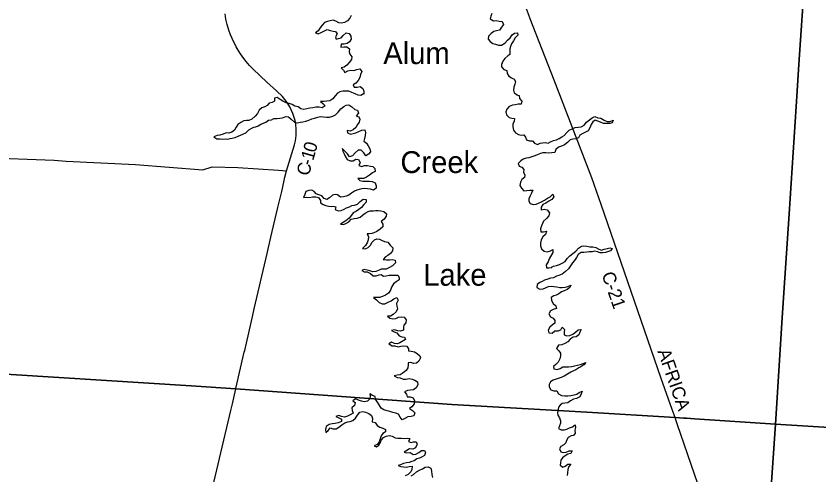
# Model space of a CAD drawing. Extents: x 1674899 to 2057726, y 653888 to 988278.
# Drawn here: x 1827723 to 1846138, y 804014 to 814535 of the extents above; entities that cross this region are included whole.
import ezdxf

# ---------------------------------------------------------------- set-up
doc = ezdxf.new("R2010")
doc.units = 0
for name, color, linetype in [('GM_X_County_Road', 7, 'Continuous'), ('GM_X_County_Road_Text', 7, 'Continuous'), ('GM_X_Major_Lake', 7, 'Continuous'), ('GM_X_Major_Lake_Text', 7, 'Continuous'), ('GM_X_Township', 7, 'Continuous')]:
    doc.layers.add(name, color=color, linetype=linetype)

msp = doc.modelspace()

# ---------------------------------------------------------------- linework, layer by layer
at = {"layer": 'GM_X_County_Road'}
for points in [[(1842846, 805301), (1842837, 805328), (1842772, 805518), (1842519, 806229), (1841146, 810217), (1840928, 810827), (1840065, 813066), (1839518, 814468), (1839479, 814577), (1839387, 814825), (1839342, 814985), (1839324, 815084), (1839310, 815214), (1839307, 815315), (1839311, 815371), (1839312, 815408), (1839319, 815463), (1839325, 815513), (1839372, 815780)], [(1834143, 812015), (1834139, 812054), (1834124, 812138), (1834075, 812302), (1834002, 812457), (1833942, 812552), (1833889, 812623), (1833831, 812690), (1833694, 812820), (1833478, 813020), (1833162, 813314), (1833078, 813403), (1832999, 813495), (1832925, 813592), (1832856, 813693), (1832774, 813828), (1832679, 814020), (1832645, 814102), (1832604, 814215), (1832566, 814343), (1832538, 814463), (1832516, 814584)], [(1833929, 810990), (1834110, 811586), (1834129, 811671), (1834146, 811800), (1834150, 811909), (1834147, 811973), (1834143, 812015)], [(1818834, 811875), (1818898, 811871), (1820200, 811779), (1821551, 811700), (1822928, 811578), (1824804, 811444), (1826371, 811335), (1826943, 811293), (1828599, 811230), (1828871, 811205), (1830463, 811131), (1832006, 811013), (1832221, 811077), (1832807, 811061), (1833745, 811003), (1833929, 810990)], [(1833153, 807676), (1833153, 807676), (1833183, 807819), (1833482, 809095), (1833563, 809462), (1833726, 810146), (1833823, 810547), (1833891, 810845), (1833929, 810990)], [(1832766, 805999), (1832958, 806827), (1832968, 806868), (1833153, 807676)], [(1831618, 801105), (1831725, 801561), (1831782, 801810), (1831838, 802029), (1831953, 802532), (1832071, 803028), (1832169, 803448), (1832199, 803580), (1832422, 804522), (1832586, 805234), (1832650, 805492), (1832684, 805641), (1832763, 805986), (1832766, 805999)], [(1843360, 803811), (1842894, 805162), (1842863, 805251), (1842846, 805301)]]:
    msp.add_lwpolyline(points, dxfattribs=at)
at = {"layer": 'GM_X_Major_Lake'}
for points in [[(1835408, 814549), (1835375, 814489), (1835327, 814423), (1835257, 814388), (1835189, 814370), (1835125, 814382), (1835059, 814417), (1834993, 814441), (1834929, 814427), (1834865, 814412), (1834797, 814386), (1834743, 814326), (1834693, 814256), (1834650, 814195), (1834590, 814147), (1834654, 814128), (1834722, 814158), (1834796, 814196), (1834860, 814225), (1834928, 814205), (1834998, 814191), (1835050, 814184), (1835087, 814124), (1835051, 814060), (1835065, 814008), (1835115, 814022), (1835181, 814034), (1835229, 814091), (1835295, 814151), (1835363, 814137), (1835405, 814072), (1835412, 814004), (1835374, 813942), (1835314, 813905), (1835250, 813893), (1835178, 813889), (1835171, 813821), (1835241, 813829), (1835307, 813831), (1835371, 813782), (1835361, 813716), (1835382, 813660), (1835428, 813600), (1835417, 813536), (1835367, 813472), (1835313, 813412), (1835249, 813363), (1835180, 813349), (1835232, 813291), (1835266, 813240), (1835336, 813276), (1835402, 813296), (1835470, 813287), (1835538, 813309), (1835608, 813327), (1835653, 813266), (1835627, 813196), (1835609, 813126), (1835572, 813061), (1835520, 812997)], [(1838632, 814592), (1838612, 814530), (1838600, 814470), (1838671, 814423), (1838735, 814433), (1838801, 814416), (1838871, 814410), (1838903, 814342), (1838860, 814280), (1838808, 814214), (1838746, 814199), (1838684, 814181), (1838620, 814137), (1838559, 814075), (1838553, 814007), (1838600, 813949), (1838658, 813905), (1838722, 813892), (1838790, 813870), (1838860, 813870), (1838930, 813917), (1838992, 813981), (1839053, 814035), (1839101, 814105), (1839159, 814144), (1839223, 814148), (1839229, 814096), (1839172, 814038), (1839130, 813966), (1839090, 813900), (1839061, 813835), (1839051, 813783), (1839045, 813721), (1839052, 813650), (1839000, 813623), (1838932, 813565), (1838891, 813499), (1838855, 813423), (1838855, 813373), (1838910, 813313), (1838976, 813288), (1838986, 813220), (1839025, 813160), (1839085, 813120), (1839147, 813091), (1839180, 813037), (1839164, 812973), (1839142, 812905), (1839133, 812837), (1839151, 812773), (1839214, 812727)], [(1835702, 812746), (1835694, 812754), (1835632, 812714), (1835566, 812720), (1835502, 812751), (1835427, 812781), (1835355, 812812), (1835283, 812816), (1835215, 812814), (1835149, 812795), (1835099, 812767), (1835039, 812707), (1834990, 812635), (1834922, 812590), (1834850, 812580), (1834778, 812574), (1834706, 812579), (1834762, 812531), (1834812, 812474), (1834745, 812431), (1834674, 812445), (1834598, 812443), (1834528, 812434), (1834460, 812424), (1834394, 812406), (1834324, 812395), (1834254, 812407), (1834190, 812454), (1834120, 812472), (1834057, 812504), (1833989, 812531), (1833919, 812545), (1833845, 812583), (1833782, 812622), (1833710, 812666), (1833654, 812649), (1833651, 812580), (1833597, 812553), (1833525, 812537), (1833481, 812483), (1833427, 812454), (1833357, 812430), (1833301, 812374), (1833264, 812302), (1833210, 812241), (1833132, 812173), (1833063, 812141), (1833011, 812140), (1832944, 812136), (1832879, 812096), (1832813, 812048), (1832769, 811989), (1832736, 811921), (1832670, 811871), (1832606, 811851), (1832540, 811860), (1832472, 811828), (1832400, 811808), (1832334, 811793), (1832262, 811765), (1832326, 811719), (1832394, 811722), (1832454, 811716), (1832519, 811720), (1832581, 811713), (1832633, 811727), (1832683, 811737), (1832749, 811749), (1832815, 811778), (1832868, 811808), (1832922, 811830), (1832990, 811859), (1833060, 811923), (1833112, 811957), (1833176, 811987), (1833226, 811996), (1833276, 812018), (1833337, 812054), (1833399, 812079), (1833449, 812105), (1833511, 812145), (1833579, 812157), (1833633, 812184), (1833701, 812186), (1833775, 812196), (1833835, 812203), (1833909, 812229), (1833973, 812226), (1834033, 812170), (1834108, 812106), (1834176, 812089), (1834246, 812101), (1834304, 812111), (1834370, 812122), (1834438, 812146), (1834506, 812178), (1834572, 812197), (1834642, 812219), (1834708, 812229), (1834776, 812222), (1834844, 812218)], [(1835520, 812997), (1835458, 812957), (1835481, 812907), (1835549, 812903), (1835615, 812920), (1835675, 812874), (1835703, 812810), (1835702, 812746)], [(1839214, 812727), (1839200, 812727), (1839260, 812712), (1839268, 812646), (1839323, 812586), (1839307, 812516), (1839241, 812514), (1839169, 812501), (1839107, 812495), (1839035, 812461), (1838981, 812402), (1838956, 812338), (1838972, 812274), (1839031, 812213), (1839093, 812197), (1839157, 812188), (1839145, 812125), (1839116, 812059), (1839118, 811993), (1839131, 811920), (1839181, 811856), (1839245, 811820), (1839309, 811807), (1839371, 811815), (1839406, 811761), (1839428, 811695), (1839502, 811678), (1839570, 811674), (1839617, 811617), (1839681, 811593), (1839747, 811617), (1839799, 811626), (1839869, 811634), (1839931, 811622), (1839983, 811648), (1840053, 811679), (1840117, 811701), (1840177, 811731), (1840243, 811766), (1840298, 811800), (1840352, 811862), (1840410, 811917), (1840476, 811951), (1840546, 811983), (1840616, 811988), (1840686, 811996), (1840750, 812032), (1840809, 812103), (1840879, 812155), (1840937, 812199), (1840995, 812233), (1841069, 812204), (1841139, 812196), (1841211, 812147), (1841278, 812121), (1841348, 812115), (1841416, 812150), (1841392, 812090), (1841340, 812073), (1841274, 812069), (1841200, 812075), (1841128, 812100), (1841069, 812126), (1841007, 812148), (1840949, 812107), (1840910, 812047), (1840880, 811973), (1840842, 811903), (1840785, 811871), (1840723, 811840), (1840657, 811808), (1840625, 811746), (1840561, 811722), (1840495, 811713), (1840431, 811699), (1840368, 811639), (1840302, 811586), (1840232, 811554), (1840166, 811528), (1840106, 811479), (1840077, 811409), (1840013, 811399), (1839943, 811390), (1839874, 811402), (1839802, 811400), (1839752, 811381), (1839677, 811355), (1839625, 811331), (1839551, 811306), (1839483, 811288), (1839421, 811274), (1839353, 811257), (1839299, 811215), (1839241, 811155), (1839260, 811091), (1839320, 811071), (1839366, 811020), (1839361, 810954), (1839391, 810884), (1839385, 810832), (1839322, 810786)], [(1834844, 812218), (1834914, 812215), (1834986, 812243), (1835050, 812273), (1835112, 812334), (1835175, 812406), (1835241, 812464), (1835291, 812492), (1835355, 812501), (1835425, 812457), (1835490, 812395), (1835554, 812374), (1835580, 812310), (1835527, 812246), (1835583, 812222), (1835605, 812170), (1835596, 812102), (1835552, 812050), (1835516, 811982), (1835455, 811924), (1835387, 811895), (1835320, 811913), (1835325, 811855), (1835391, 811829), (1835455, 811846), (1835517, 811854), (1835657, 811921), (1835721, 811927), (1835741, 811863), (1835728, 811795), (1835712, 811729), (1835702, 811663), (1835761, 811620), (1835797, 811556), (1835836, 811492), (1835856, 811422), (1835806, 811366), (1835748, 811334), (1835696, 811399), (1835640, 811463), (1835570, 811457), (1835502, 811402), (1835436, 811332), (1835370, 811310), (1835322, 811373), (1835201, 811495), (1835217, 811441), (1835250, 811373), (1835276, 811307), (1835317, 811244), (1835383, 811214), (1835455, 811214), (1835519, 811255), (1835579, 811245), (1835619, 811177), (1835586, 811111), (1835652, 811085), (1835716, 811106), (1835784, 811110), (1835854, 811093), (1835908, 811089), (1835951, 811039), (1835957, 810971), (1835895, 810937), (1835827, 810885), (1835764, 810840), (1835698, 810808), (1835630, 810810), (1835559, 810811), (1835610, 810767), (1835678, 810746), (1835752, 810750), (1835820, 810751), (1835894, 810739), (1835957, 810709), (1835981, 810642), (1835979, 810592), (1835918, 810547), (1835849, 810567), (1835717, 810580), (1835653, 810574), (1835591, 810558), (1835537, 810545), (1835485, 810517), (1835417, 810471), (1835352, 810428), (1835292, 810404), (1835230, 810388), (1835164, 810379), (1835097, 810433), (1835045, 810443), (1834979, 810426), (1834914, 810368), (1834850, 810330), (1834787, 810355), (1834733, 810415), (1834669, 810439), (1834609, 810456), (1834560, 810512), (1834504, 810546), (1834440, 810537)], [(1839322, 810786), (1839290, 810724), (1839280, 810650), (1839315, 810590), (1839371, 810528), (1839439, 810534), (1839505, 810541), (1839577, 810547), (1839544, 810473), (1839514, 810411), (1839485, 810343), (1839481, 810291), (1839517, 810237), (1839581, 810214), (1839651, 810224), (1839709, 810248), (1839773, 810279), (1839841, 810315), (1839915, 810361), (1839971, 810394), (1840037, 810448), (1840059, 810394), (1840015, 810326), (1839943, 810291), (1839874, 810245), (1839808, 810217), (1839764, 810153), (1839770, 810089), (1839832, 810105), (1839907, 810091), (1839959, 810026), (1839945, 809956), (1839886, 809892), (1839824, 809833), (1839796, 809777), (1839771, 809723), (1839753, 809653), (1839758, 809585), (1839824, 809585), (1839886, 809600), (1839864, 809528), (1839804, 809475), (1839767, 809405), (1839749, 809331), (1839752, 809267), (1839774, 809201), (1839834, 809148), (1839903, 809128), (1839980, 809151), (1840038, 809181), (1840035, 809113), (1839954, 808969), (1839928, 808899), (1839882, 808830), (1839889, 808764), (1839941, 808761), (1840009, 808769)], [(1834440, 810537), (1834370, 810511), (1834348, 810441), (1834317, 810373), (1834385, 810379), (1834453, 810378), (1834523, 810392), (1834595, 810394), (1834659, 810375), (1834706, 810309), (1834708, 810255), (1834766, 810213), (1834825, 810192), (1834889, 810174), (1834949, 810168), (1834999, 810177), (1835057, 810161), (1835039, 810099), (1835108, 810071), (1835178, 810080), (1835245, 810110), (1835299, 810136), (1835369, 810163), (1835421, 810191), (1835485, 810199), (1835555, 810222), (1835619, 810284), (1835687, 810334), (1835751, 810331), (1835755, 810267), (1835699, 810216), (1835644, 810146), (1835582, 810100), (1835530, 810062), (1835458, 810023), (1835415, 809967), (1835363, 809903), (1835289, 809840), (1835227, 809800), (1835166, 809766), (1835234, 809756), (1835286, 809778), (1835353, 809815), (1835409, 809877), (1835479, 809895), (1835549, 809900), (1835615, 809928), (1835667, 809968), (1835731, 810017), (1835798, 810057), (1835848, 810067), (1835918, 810070), (1835972, 810074), (1836025, 810074), (1836093, 810071), (1836161, 810057), (1836217, 810001), (1836210, 809949), (1836164, 809877), (1836098, 809827), (1836139, 809763), (1836133, 809703), (1836071, 809649), (1835997, 809594), (1835930, 809562), (1835880, 809550), (1835820, 809544)], [(1835820, 809544), (1835778, 809543), (1835804, 809474), (1835802, 809404), (1835773, 809339), (1835739, 809273), (1835669, 809209), (1835734, 809201), (1835797, 809230), (1835853, 809286), (1835893, 809348), (1835945, 809408), (1835997, 809425), (1836057, 809419), (1836123, 809389), (1836177, 809368), (1836251, 809348), (1836300, 809286), (1836364, 809223), (1836355, 809153), (1836309, 809089), (1836247, 809048), (1836195, 809014), (1836146, 808952), (1836218, 808948), (1836286, 808949), (1836348, 808951), (1836420, 808941), (1836426, 808881), (1836359, 808811), (1836291, 808771), (1836215, 808734), (1836163, 808732), (1836099, 808730), (1836049, 808709), (1835977, 808681), (1835905, 808669), (1835835, 808690), (1835773, 808710), (1835707, 808722), (1835653, 808699), (1835711, 808674), (1835779, 808672), (1835849, 808630), (1835912, 808577), (1835980, 808579), (1836048, 808600), (1836098, 808610), (1836150, 808574), (1836210, 808580), (1836278, 808595), (1836344, 808593), (1836412, 808597), (1836480, 808596), (1836511, 808540), (1836513, 808490), (1836445, 808440), (1836383, 808393), (1836334, 808319), (1836310, 808251), (1836264, 808183), (1836197, 808137), (1836131, 808106), (1836059, 808084), (1835989, 808082), (1835919, 808079), (1835989, 808026), (1836050, 807970), (1836118, 807940), (1836184, 807941), (1836258, 807977), (1836324, 808005), (1836391, 808050), (1836459, 808086), (1836486, 808020), (1836450, 807948), (1836454, 807886), (1836473, 807820), (1836439, 807750), (1836374, 807690), (1836308, 807654), (1836240, 807651), (1836294, 807612), (1836362, 807592), (1836432, 807602), (1836494, 807629), (1836560, 807639), (1836624, 807635), (1836671, 807574), (1836663, 807502), (1836617, 807451), (1836608, 807401), (1836610, 807335), (1836538, 807313), (1836476, 807319), (1836404, 807342), (1836334, 807328), (1836396, 807298), (1836460, 807271), (1836509, 807205), (1836573, 807179)], [(1840009, 808769), (1840001, 808777), (1840053, 808801), (1840117, 808818), (1840189, 808840), (1840252, 808868), (1840320, 808905), (1840366, 808973), (1840422, 809039), (1840495, 809094), (1840559, 809148), (1840625, 809212), (1840689, 809260), (1840749, 809265), (1840817, 809263), (1840885, 809244), (1840955, 809244), (1841019, 809226), (1841087, 809193), (1841150, 809171), (1841214, 809189), (1841285, 809208), (1841345, 809224), (1841398, 809208), (1841360, 809154), (1841310, 809140), (1841242, 809116), (1841172, 809107), (1841120, 809107), (1841056, 809127), (1840990, 809142), (1840940, 809132), (1840868, 809126), (1840816, 809123), (1840749, 809117), (1840683, 809115), (1840612, 809072), (1840574, 809002), (1840534, 808934), (1840489, 808880), (1840439, 808809), (1840391, 808739), (1840322, 808679), (1840246, 808621), (1840172, 808584), (1840122, 808572), (1840046, 808532), (1839984, 808523), (1839916, 808505), (1839846, 808476), (1839787, 808448), (1839737, 808426), (1839677, 808380), (1839665, 808312), (1839736, 808272), (1839812, 808284), (1839933, 808331), (1840001, 808339), (1840060, 808334), (1840130, 808324), (1840196, 808315), (1840248, 808315), (1840318, 808321), (1840382, 808338), (1840450, 808366), (1840426, 808310), (1840364, 808267), (1840292, 808239), (1840235, 808213), (1840169, 808166), (1840109, 808134), (1840059, 808120), (1839999, 808080), (1840007, 808014), (1840044, 807946), (1840100, 807892), (1840115, 807830), (1840043, 807804), (1839979, 807780), (1839945, 807706), (1839978, 807640), (1840042, 807610), (1840082, 807558), (1840079, 807491), (1840025, 807452), (1839965, 807402), (1839930, 807334), (1839944, 807270), (1840020, 807262), (1840084, 807315), (1840154, 807317), (1840220, 807343), (1840252, 807404), (1840300, 807350), (1840296, 807298), (1840295, 807230), (1840355, 807204), (1840425, 807213), (1840491, 807239), (1840555, 807291), (1840616, 807340)], [(1840616, 807340), (1840682, 807352), (1840657, 807290), (1840627, 807224), (1840567, 807183), (1840503, 807175), (1840435, 807129), (1840376, 807064), (1840310, 807026), (1840240, 807000), (1840164, 806987), (1840120, 806911), (1840171, 806859), (1840213, 806808), (1840208, 806744), (1840198, 806676), (1840160, 806600), (1840105, 806547), (1840047, 806497), (1840059, 806447), (1840137, 806432), (1840201, 806456), (1840265, 806494), (1840339, 806495), (1840393, 806489), (1840469, 806497), (1840535, 806514), (1840603, 806534), (1840667, 806550), (1840727, 806567), (1840795, 806591), (1840743, 806541), (1840678, 806491), (1840628, 806468), (1840560, 806426), (1840506, 806400), (1840446, 806369), (1840372, 806321), (1840297, 806277), (1840229, 806252), (1840179, 806232), (1840111, 806212), (1840043, 806187), (1839979, 806149), (1839953, 806087), (1839952, 806037), (1839992, 805969), (1840058, 805944), (1840128, 805940), (1840167, 805874), (1840233, 805839), (1840307, 805829), (1840379, 805831), (1840447, 805838), (1840521, 805848), (1840587, 805867), (1840639, 805901), (1840707, 805935), (1840685, 805871), (1840650, 805803), (1840580, 805769), (1840506, 805748), (1840442, 805710), (1840382, 805668), (1840310, 805661), (1840250, 805653), (1840199, 805617), (1840167, 805566), (1840153, 805514), (1840140, 805448), (1840150, 805384), (1840190, 805321), (1840207, 805257), (1840211, 805205), (1840187, 805141), (1840168, 805079), (1840228, 805045), (1840302, 805051), (1840354, 805064), (1840418, 805096), (1840482, 805120), (1840548, 805161), (1840556, 805101), (1840538, 805039), (1840547, 804971), (1840505, 804917), (1840455, 804908), (1840389, 804870), (1840348, 804806), (1840336, 804750), (1840284, 804706), (1840216, 804669), (1840191, 804611), (1840215, 804547), (1840281, 804532), (1840341, 804540), (1840411, 804566), (1840475, 804569), (1840448, 804507), (1840380, 804494), (1840318, 804456)], [(1836573, 807179), (1836635, 807172), (1836657, 807122), (1836528, 807043), (1836468, 807017), (1836402, 807029), (1836335, 807056), (1836272, 807018), (1836346, 806974), (1836414, 806975), (1836486, 806955), (1836552, 806969), (1836616, 806974), (1836688, 806966), (1836727, 806906), (1836721, 806856), (1836787, 806855), (1836859, 806833), (1836920, 806796), (1836984, 806748), (1836996, 806698), (1836961, 806624), (1836909, 806576), (1836841, 806569), (1836779, 806589), (1836717, 806585), (1836713, 806535), (1836705, 806473), (1836672, 806410), (1836604, 806352), (1836536, 806306), (1836466, 806301), (1836398, 806287), (1836465, 806251), (1836535, 806244), (1836603, 806208), (1836663, 806207), (1836741, 806227), (1836805, 806207), (1836871, 806188), (1836930, 806146), (1836938, 806078), (1836897, 806012), (1836841, 805962), (1836771, 805957), (1836701, 805947), (1836635, 805917), (1836681, 805867), (1836692, 805805), (1836764, 805803), (1836830, 805780), (1836864, 805712), (1836853, 805642), (1836799, 805572), (1836749, 805535), (1836814, 805490), (1836866, 805436), (1836850, 805366), (1836782, 805356), (1836712, 805349), (1836643, 805307), (1836581, 805277), (1836532, 805340), (1836496, 805404), (1836434, 805428), (1836363, 805447), (1836295, 805471), (1836231, 805485), (1836159, 805506), (1836095, 805542), (1836054, 805618), (1836016, 805679), (1835965, 805749), (1835961, 805811), (1835897, 805833), (1835834, 805874), (1835845, 805824), (1835837, 805758), (1835785, 805706), (1835711, 805694), (1835645, 805703), (1835581, 805731), (1835511, 805760), (1835445, 805710), (1835503, 805672), (1835489, 805610), (1835426, 805556), (1835430, 805494), (1835453, 805432), (1835389, 805392), (1835325, 805360), (1835253, 805339), (1835187, 805357), (1835123, 805377), (1835061, 805356), (1835123, 805327), (1835187, 805291), (1835185, 805241), (1835112, 805207), (1835044, 805194), (1834972, 805188)], [(1834972, 805188), (1834906, 805174), (1834838, 805127), (1834824, 805055), (1834825, 804991), (1834884, 805036), (1834924, 805096), (1834990, 805074), (1835064, 805074), (1835130, 805111), (1835196, 805161), (1835266, 805210), (1835330, 805230), (1835386, 805238), (1835448, 805266), (1835509, 805315), (1835555, 805385), (1835611, 805451), (1835675, 805468), (1835741, 805450), (1835811, 805424), (1835879, 805375), (1835900, 805305), (1835888, 805235), (1835960, 805213), (1836007, 805148), (1836067, 805112), (1836133, 805084), (1836196, 805055), (1836196, 804999), (1836136, 804968), (1836096, 804912), (1836077, 804840), (1836055, 804774), (1836004, 804714), (1835936, 804678), (1835990, 804662), (1836042, 804696), (1836079, 804760), (1836095, 804814), (1836153, 804871), (1836213, 804905), (1836287, 804917), (1836353, 804900), (1836421, 804866), (1836483, 804858), (1836557, 804861), (1836623, 804853), (1836693, 804858), (1836756, 804848), (1836722, 804782), (1836786, 804760), (1836836, 804772), (1836898, 804773), (1836923, 804717)], [(1836923, 804717), (1836915, 804703), (1836881, 804633), (1836821, 804608), (1836747, 804616), (1836687, 804576), (1836621, 804535), (1836688, 804524), (1836760, 804526), (1836828, 804485), (1836894, 804493), (1836958, 804529), (1837024, 804572), (1837094, 804578), (1837114, 804526), (1837090, 804458), (1837038, 804426), (1836975, 804399), (1836915, 804381), (1836855, 804339), (1836801, 804322), (1836739, 804302), (1836681, 804294), (1836613, 804277), (1836543, 804247), (1836489, 804227), (1836545, 804207), (1836613, 804202), (1836676, 804196), (1836742, 804210), (1836808, 804213), (1836800, 804139), (1836778, 804087), (1836713, 804024), (1836647, 803990)], [(1840318, 804456), (1840256, 804408), (1840216, 804351), (1840211, 804295), (1840199, 804241), (1840265, 804192), (1840315, 804212), (1840381, 804262), (1840449, 804265), (1840401, 804207), (1840382, 804137), (1840372, 804063), (1840363, 804001)], [(1836787, 803993), (1836841, 804027), (1836908, 804085), (1836980, 804122), (1837044, 804158), (1837108, 804190), (1837174, 804203), (1837236, 804167), (1837253, 804097), (1837261, 804027), (1837276, 803955)]]:
    msp.add_lwpolyline(points, dxfattribs=at)
at = {"layer": 'GM_X_Township'}
for points in [[(1845813, 815443), (1845687, 813540), (1845670, 813309), (1845637, 812811), (1845452, 810003), (1845333, 808188), (1845296, 807619), (1845145, 805182), (1843287, 805303), (1843103, 805315), (1843041, 805313), (1842837, 805328), (1840812, 805456), (1837716, 805633), (1832763, 805986), (1831742, 806059), (1826634, 806376)], [(1855512, 804546), (1855314, 804559), (1853920, 804647), (1852972, 804706), (1852898, 804710), (1851286, 804810), (1849953, 804892), (1848231, 804991), (1845145, 805182), (1845296, 807619), (1845333, 808188), (1845452, 810003), (1845637, 812811), (1845670, 813309), (1845687, 813540), (1845813, 815443)], [(1826634, 806376), (1831742, 806059), (1832763, 805986), (1837716, 805633), (1840812, 805456), (1842837, 805328), (1843041, 805313), (1843103, 805315), (1843287, 805303), (1845145, 805182), (1844785, 799970), (1844685, 798421), (1844609, 797255), (1844527, 794924), (1844507, 794629), (1844500, 794432), (1844479, 794298), (1844463, 793924), (1844418, 793241), (1844305, 791617), (1844278, 791160), (1843918, 786568)], [(1843918, 786568), (1844278, 791160), (1844305, 791617), (1844418, 793241), (1844463, 793924), (1844479, 794298), (1844500, 794432), (1844507, 794629), (1844527, 794924), (1844609, 797255), (1844685, 798421), (1844785, 799970), (1845145, 805182), (1848231, 804991), (1849953, 804892), (1851286, 804810), (1852898, 804710), (1852972, 804706), (1853920, 804647), (1855314, 804559), (1855512, 804546)]]:
    msp.add_lwpolyline(points, dxfattribs=at)

# ---------------------------------------------------------------- texts
at = {"layer": 'GM_X_County_Road_Text'}
for s, rotation, p in [('0', 74.7331, (1834590, 811389)), ('1', 73.8757, (1834537, 811207)), ('C', 73.6118, (1834433, 810851)), ('-', 73.6699, (1834502, 811088)), ('C-21', 289.1935, (1841149, 808614)), ('AFRICA', 289.3172, (1842431, 806847))]:
    msp.add_text(s, height=300, rotation=rotation, dxfattribs=at).set_placement(p)
at = {"layer": 'GM_X_Major_Lake_Text'}
for s, rotation, p in [('Alum', 0.0015, (1836146, 813434)), ('Creek', 359.9985, (1836539, 810936)), ('Lake', 359.9952, (1837063, 808353))]:
    msp.add_text(s, height=500, rotation=rotation, dxfattribs=at).set_placement(p)

doc.saveas('drawing.dxf')
